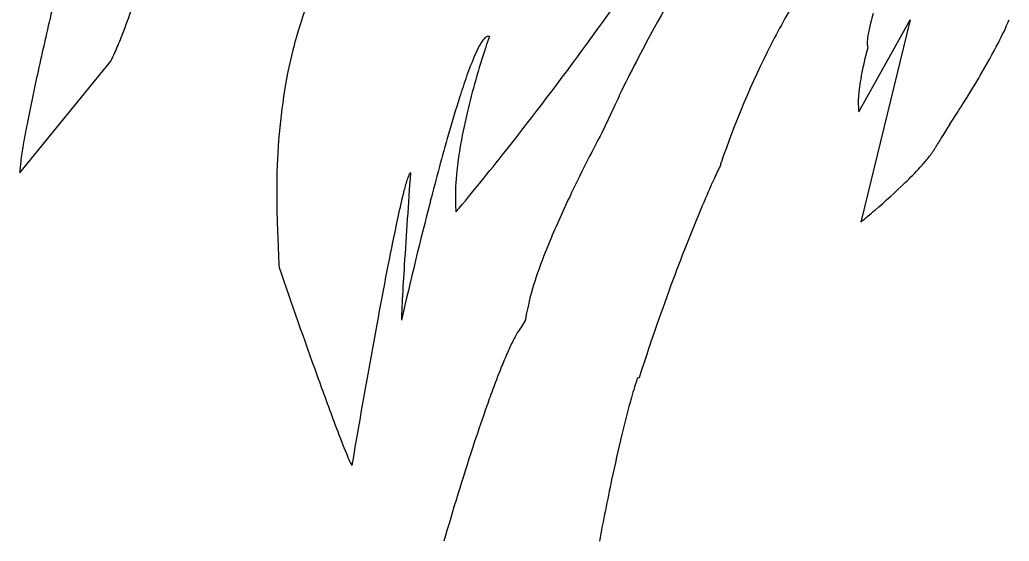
# Model space of a CAD drawing. Extents: x 42133 to 45533, y 41351 to 47951.
# Drawn here: x 42279.09 to 42287.99, y 47616.24 to 47620.93 of the extents above; entities that cross this region are included whole.
import ezdxf

# ---------------------------------------------------------------- set-up
doc = ezdxf.new("R2010")
doc.units = 0
doc.layers.add('P_TRAF_SIGN_SignDetails', color=7, linetype='Continuous')

msp = doc.modelspace()

# ---------------------------------------------------------------- linework, layer by layer
at = {"layer": 'P_TRAF_SIGN_SignDetails'}
for points in [[(42286.6371, 47620.1078), (42287.0997, 47620.9335)], [(42286.6371, 47620.1078), (42287.0997, 47620.9335)], [(42286.6371, 47620.1078), (42287.0997, 47620.9335)], [(42287.0997, 47620.9335), (42286.6556, 47619.1141)], [(42287.0997, 47620.9335), (42286.6556, 47619.1141)], [(42287.0997, 47620.9335), (42286.6556, 47619.1141)], [(42279.0882, 47619.5574), (42279.9074, 47620.5629)], [(42279.0882, 47619.5574), (42279.9074, 47620.5629)], [(42279.0882, 47619.5574), (42279.9074, 47620.5629)], [(42284.4347, 47620.1467), (42284.328, 47619.9246)], [(42284.4347, 47620.1467), (42284.328, 47619.9246)], [(42284.4347, 47620.1467), (42284.328, 47619.9246)], [(42283.6366, 47618.2289), (42283.5982, 47618.169)], [(42283.6366, 47618.2289), (42283.5982, 47618.169)], [(42283.6366, 47618.2289), (42283.5982, 47618.169)], [(42284.6473, 47617.7158), (42284.6605, 47617.7128)], [(42284.6473, 47617.7158), (42284.6605, 47617.7128)], [(42284.6473, 47617.7158), (42284.6605, 47617.7128)]]:
    msp.add_lwpolyline(points, dxfattribs=at)
for centre, radius, start, end in [((42260.7414, 47637.7961), 29.0097, 321.53386, 326.37369), ((42260.7414, 47637.7961), 29.0097, 321.53386, 326.37369), ((42260.7414, 47637.7961), 29.0097, 321.53386, 326.37369), ((42316.571, 47603.4985), 36.2089, 149.74204, 151.34496), ((42316.571, 47603.4985), 36.2089, 149.74204, 151.34496), ((42316.571, 47603.4985), 36.2089, 149.74204, 151.34496), ((42286.6326, 47619.3279), 5.2594, 153.48702, 164.74551), ((42286.6326, 47619.3279), 5.2594, 153.48702, 164.74551), ((42286.6326, 47619.3279), 5.2594, 153.48702, 164.74551), ((42274.6569, 47622.8777), 5.7427, 338.53178, 343.61766), ((42274.6569, 47622.8777), 5.7427, 338.53178, 343.61766), ((42274.6569, 47622.8777), 5.7427, 338.53178, 343.61766), ((42291.1416, 47618.0224), 5.9383, 147.90021, 153.09466), ((42291.1416, 47618.0224), 5.9383, 147.90021, 153.09466), ((42291.1416, 47618.0224), 5.9383, 147.90021, 153.09466), ((42322.8541, 47610.8315), 44.6546, 166.81509, 167.53152), ((42322.8541, 47610.8315), 44.6546, 166.81509, 167.53152), ((42322.8541, 47610.8315), 44.6546, 166.81509, 167.53152), ((42288.8882, 47620.3456), 2.2167, 163.03315, 165.39396), ((42288.8882, 47620.3456), 2.2167, 163.03315, 165.39396), ((42288.8882, 47620.3456), 2.2167, 163.03315, 165.39396), ((42284.9302, 47622.2437), 3.3287, 332.91664, 336.84821), ((42284.9302, 47622.2437), 3.3287, 332.91664, 336.84821), ((42284.9302, 47622.2437), 3.3287, 332.91664, 336.84821), ((42301.7818, 47611.6035), 19.3444, 151.40531, 152.29289), ((42301.7818, 47611.6035), 19.3444, 151.40531, 152.29289), ((42301.7818, 47611.6035), 19.3444, 151.40531, 152.29289), ((42287.8324, 47620.6145), 1.1273, 165.08575, 171.02925), ((42287.8324, 47620.6145), 1.1273, 165.08575, 171.02925), ((42287.8324, 47620.6145), 1.1273, 165.08575, 171.02925), ((42276.7898, 47622.0482), 3.4542, 335.92861, 338.38763), ((42276.7898, 47622.0482), 3.4542, 335.92861, 338.38763), ((42276.7898, 47622.0482), 3.4542, 335.92861, 338.38763), ((42283.6184, 47620.4885), 0.4482, 145.33704, 151.48717), ((42283.6184, 47620.4885), 0.4482, 145.33704, 151.48717), ((42283.6184, 47620.4885), 0.4482, 145.33704, 151.48717), ((42283.3985, 47620.6422), 0.1799, 134.18964, 145.77111), ((42283.3985, 47620.6422), 0.1799, 134.18964, 145.77111), ((42283.3985, 47620.6422), 0.1799, 134.18964, 145.77111), ((42283.314, 47620.7308), 0.0575, 109.93462, 135.36057), ((42283.314, 47620.7308), 0.0575, 109.93462, 135.36057), ((42283.314, 47620.7308), 0.0575, 109.93462, 135.36057), ((42287.4999, 47619.2878), 4.4455, 160.341, 161.623), ((42287.4999, 47619.2878), 4.4455, 160.341, 161.623), ((42287.4999, 47619.2878), 4.4455, 160.341, 161.623), ((42283.3022, 47620.7607), 0.0254, 63.437, 107.7743), ((42283.3022, 47620.7607), 0.0254, 63.437, 107.7743), ((42283.3022, 47620.7607), 0.0254, 63.437, 107.7743), ((42286.9789, 47620.7275), 0.2655, 176.61434, 185.01097), ((42286.9789, 47620.7275), 0.2655, 176.61434, 185.01097), ((42286.9789, 47620.7275), 0.2655, 176.61434, 185.01097), ((42287.2384, 47620.7116), 0.5255, 171.39469, 176.55294), ((42287.2384, 47620.7116), 0.5255, 171.39469, 176.55294), ((42287.2384, 47620.7116), 0.5255, 171.39469, 176.55294), ((42285.3946, 47619.6744), 3.9738, 164.86968, 170.92972), ((42285.3946, 47619.6744), 3.9738, 164.86968, 170.92972), ((42285.3946, 47619.6744), 3.9738, 164.86968, 170.92972), ((42289.8535, 47618.4983), 6.9279, 161.56286, 166.65527), ((42289.8535, 47618.4983), 6.9279, 161.56286, 166.65527), ((42289.8535, 47618.4983), 6.9279, 161.56286, 166.65527), ((42284.2066, 47620.1729), 1.1157, 151.6666, 156.46184), ((42284.2066, 47620.1729), 1.1157, 151.6666, 156.46184), ((42284.2066, 47620.1729), 1.1157, 151.6666, 156.46184), ((42293.3341, 47616.9206), 8.392, 153.16016, 161.03543), ((42293.3341, 47616.9206), 8.392, 153.16016, 161.03543), ((42293.3341, 47616.9206), 8.392, 153.16016, 161.03543), ((42289.4455, 47619.9183), 2.8327, 165.08162, 170.17165), ((42289.4455, 47619.9183), 2.8327, 165.08162, 170.17165), ((42289.4455, 47619.9183), 2.8327, 165.08162, 170.17165), ((42288.576, 47620.1539), 1.9318, 164.08965, 165.19505), ((42288.576, 47620.1539), 1.9318, 164.08965, 165.19505), ((42288.576, 47620.1539), 1.9318, 164.08965, 165.19505), ((42286.8422, 47620.7164), 0.1283, 185.36976, 194.83584), ((42286.8422, 47620.7164), 0.1283, 185.36976, 194.83584), ((42286.8422, 47620.7164), 0.1283, 185.36976, 194.83584), ((42283.1837, 47623.1483), 5.2956, 329.22825, 332.80648), ((42283.1837, 47623.1483), 5.2956, 329.22825, 332.80648), ((42283.1837, 47623.1483), 5.2956, 329.22825, 332.80648), ((42278.4064, 47621.3219), 1.682, 333.17589, 336.05778), ((42278.4064, 47621.3219), 1.682, 333.17589, 336.05778), ((42278.4064, 47621.3219), 1.682, 333.17589, 336.05778), ((42285.9003, 47619.4505), 2.957, 156.73439, 160.72051), ((42285.9003, 47619.4505), 2.957, 156.73439, 160.72051), ((42285.9003, 47619.4505), 2.957, 156.73439, 160.72051), ((42293.0017, 47616.1914), 9.438, 152.1682, 154.21749), ((42293.0017, 47616.1914), 9.438, 152.1682, 154.21749), ((42293.0017, 47616.1914), 9.438, 152.1682, 154.21749), ((42298.7689, 47616.1371), 19.992, 167.47544, 168.85956), ((42298.7689, 47616.1371), 19.992, 167.47544, 168.85956), ((42298.7689, 47616.1371), 19.992, 167.47544, 168.85956), ((42289.0861, 47618.3193), 6.3377, 160.5773, 162.39844), ((42289.0861, 47618.3193), 6.3377, 160.5773, 162.39844), ((42289.0861, 47618.3193), 6.3377, 160.5773, 162.39844), ((42288.4749, 47620.0901), 1.847, 170.28206, 173.27832), ((42288.4749, 47620.0901), 1.847, 170.28206, 173.27832), ((42288.4749, 47620.0901), 1.847, 170.28206, 173.27832), ((42279.0152, 47625.6161), 10.1399, 327.74646, 329.29749), ((42279.0152, 47625.6161), 10.1399, 327.74646, 329.29749), ((42279.0152, 47625.6161), 10.1399, 327.74646, 329.29749), ((42287.1571, 47619.4037), 5.757, 171.03459, 180.03877), ((42287.1571, 47619.4037), 5.757, 171.03459, 180.03877), ((42287.1571, 47619.4037), 5.757, 171.03459, 180.03877), ((42288.605, 47618.3291), 4.5492, 154.37516, 156.45031), ((42288.605, 47618.3291), 4.5492, 154.37516, 156.45031), ((42288.605, 47618.3291), 4.5492, 154.37516, 156.45031), ((42287.9383, 47620.1542), 1.3066, 173.31909, 176.43713), ((42287.9383, 47620.1542), 1.3066, 173.31909, 176.43713), ((42287.9383, 47620.1542), 1.3066, 173.31909, 176.43713), ((42294.8408, 47616.5045), 12.3718, 162.44636, 164.04614), ((42294.8408, 47616.5045), 12.3718, 162.44636, 164.04614), ((42294.8408, 47616.5045), 12.3718, 162.44636, 164.04614), ((42287.3991, 47620.1844), 0.7666, 176.18091, 182.76832), ((42287.3991, 47620.1844), 0.7666, 176.18091, 182.76832), ((42287.3991, 47620.1844), 0.7666, 176.18091, 182.76832), ((42262.4507, 47636.0737), 29.7292, 327.26341, 327.73877), ((42262.4507, 47636.0737), 29.7292, 327.26341, 327.73877), ((42262.4507, 47636.0737), 29.7292, 327.26341, 327.73877), ((42287.1331, 47620.174), 0.5004, 183.05787, 187.6033), ((42287.1331, 47620.174), 0.5004, 183.05787, 187.6033), ((42287.1331, 47620.174), 0.5004, 183.05787, 187.6033), ((42287.9132, 47618.9623), 4.933, 166.69748, 170.5493), ((42287.9132, 47618.9623), 4.933, 166.69748, 170.5493), ((42287.9132, 47618.9623), 4.933, 166.69748, 170.5493), ((42287.1511, 47618.4337), 8.1494, 168.92005, 170.28227), ((42287.1511, 47618.4337), 8.1494, 168.92005, 170.28227), ((42287.1511, 47618.4337), 8.1494, 168.92005, 170.28227), ((42297.5679, 47613.5133), 12.0104, 147.3281, 147.9943), ((42297.5679, 47613.5133), 12.0104, 147.3281, 147.9943), ((42297.5679, 47613.5133), 12.0104, 147.3281, 147.9943), ((42306.2957, 47613.2591), 24.2775, 164.11255, 165.58766), ((42306.2957, 47613.2591), 24.2775, 164.11255, 165.58766), ((42306.2957, 47613.2591), 24.2775, 164.11255, 165.58766), ((42297.8466, 47612.7805), 15.2902, 152.14481, 154.58277), ((42297.8466, 47612.7805), 15.2902, 152.14481, 154.58277), ((42297.8466, 47612.7805), 15.2902, 152.14481, 154.58277), ((42289.9879, 47618.2449), 3.0748, 147.90037, 150.01198), ((42289.9879, 47618.2449), 3.0748, 147.90037, 150.01198), ((42289.9879, 47618.2449), 3.0748, 147.90037, 150.01198), ((42282.4466, 47619.2332), 3.3774, 170.17956, 172.75267), ((42282.4466, 47619.2332), 3.3774, 170.17956, 172.75267), ((42282.4466, 47619.2332), 3.3774, 170.17956, 172.75267), ((42286.4704, 47619.2091), 3.4692, 170.65798, 173.94775), ((42286.4704, 47619.2091), 3.4692, 170.65798, 173.94775), ((42286.4704, 47619.2091), 3.4692, 170.65798, 173.94775), ((42286.6368, 47620.1983), 0.8044, 320.56444, 327.9004), ((42286.6368, 47620.1983), 0.8044, 320.56444, 327.9004), ((42286.6368, 47620.1983), 0.8044, 320.56444, 327.9004), ((42286.892, 47620.0321), 0.5, 328.49896, 329.94992), ((42286.892, 47620.0321), 0.5, 328.49896, 329.94992), ((42286.892, 47620.0321), 0.5, 328.49896, 329.94992), ((42265.2649, 47634.0698), 23.1501, 320.05447, 321.79062), ((42265.2649, 47634.0698), 23.1501, 320.05447, 321.79062), ((42265.2649, 47634.0698), 23.1501, 320.05447, 321.79062), ((42285.875, 47620.8115), 1.7824, 317.53754, 320.89767), ((42285.875, 47620.8115), 1.7824, 317.53754, 320.89767), ((42285.875, 47620.8115), 1.7824, 317.53754, 320.89767), ((42280.1245, 47619.5277), 1.0367, 172.70503, 178.35396), ((42280.1245, 47619.5277), 1.0367, 172.70503, 178.35396), ((42280.1245, 47619.5277), 1.0367, 172.70503, 178.35396), ((42285.148, 47619.3394), 2.1405, 173.68266, 181.24295), ((42285.148, 47619.3394), 2.1405, 173.68266, 181.24295), ((42285.148, 47619.3394), 2.1405, 173.68266, 181.24295), ((42289.3373, 47617.7074), 4.3867, 153.95342, 155.72004), ((42289.3373, 47617.7074), 4.3867, 153.95342, 155.72004), ((42289.3373, 47617.7074), 4.3867, 153.95342, 155.72004), ((42285.3623, 47619.6431), 0.0351, 344.19849, 351.58779), ((42285.3623, 47619.6431), 0.0351, 344.19849, 351.58779), ((42285.3623, 47619.6431), 0.0351, 344.19849, 351.58779), ((42285.3506, 47619.6449), 0.0469, 351.54205, 356.71937), ((42285.3506, 47619.6449), 0.0469, 351.54205, 356.71937), ((42285.3506, 47619.6449), 0.0469, 351.54205, 356.71937), ((42285.3318, 47619.6461), 0.0657, 356.60376, 358.87332), ((42285.3318, 47619.6461), 0.0657, 356.60376, 358.87332), ((42285.3318, 47619.6461), 0.0657, 356.60376, 358.87332), ((42285.2946, 47619.6469), 0.1029, 358.81731, 359.71095), ((42285.2946, 47619.6469), 0.1029, 358.81731, 359.71095), ((42285.2946, 47619.6469), 0.1029, 358.81731, 359.71095), ((42285.2328, 47619.6475), 0.1648, 359.62857, 0.14361), ((42285.2328, 47619.6475), 0.1648, 359.62857, 0.14361), ((42285.2328, 47619.6475), 0.1648, 359.62857, 0.14361), ((42284.7253, 47621.8759), 3.3491, 314.07739, 317.38176), ((42284.7253, 47621.8759), 3.3491, 314.07739, 317.38176), ((42284.7253, 47621.8759), 3.3491, 314.07739, 317.38176), ((42284.4099, 47618.9237), 1.9243, 162.81343, 166.14155), ((42284.4099, 47618.9237), 1.9243, 162.81343, 166.14155), ((42284.4099, 47618.9237), 1.9243, 162.81343, 166.14155), ((42408.5887, 47610.7238), 126.2948, 175.989198, 176.366277), ((42408.5887, 47610.7238), 126.2948, 175.989198, 176.366277), ((42408.5887, 47610.7238), 126.2948, 175.989198, 176.366277), ((42282.9107, 47619.3931), 0.3534, 155.32475, 163.68821), ((42282.9107, 47619.3931), 0.3534, 155.32475, 163.68821), ((42282.9107, 47619.3931), 0.3534, 155.32475, 163.68821), ((42282.6353, 47619.5215), 0.0496, 136.73799, 157.36985), ((42282.6353, 47619.5215), 0.0496, 136.73799, 157.36985), ((42282.6353, 47619.5215), 0.0496, 136.73799, 157.36985), ((42282.6038, 47619.5511), 0.0064, 94.60462, 135.70681), ((42282.6038, 47619.5511), 0.0064, 94.60462, 135.70681), ((42282.6038, 47619.5511), 0.0064, 94.60462, 135.70681), ((42294.8267, 47615.2066), 10.4189, 155.59728, 157.10221), ((42294.8267, 47615.2066), 10.4189, 155.59728, 157.10221), ((42294.8267, 47615.2066), 10.4189, 155.59728, 157.10221), ((42290.0987, 47619.3917), 8.6986, 179.94691, 181.83098), ((42290.0987, 47619.3917), 8.6986, 179.94691, 181.83098), ((42290.0987, 47619.3917), 8.6986, 179.94691, 181.83098), ((42282.6352, 47624.0426), 6.3596, 310.72343, 314.02671), ((42282.6352, 47624.0426), 6.3596, 310.72343, 314.02671), ((42282.6352, 47624.0426), 6.3596, 310.72343, 314.02671), ((42290.0944, 47617.519), 7.7798, 166.12515, 167.92903), ((42290.0944, 47617.519), 7.7798, 166.12515, 167.92903), ((42290.0944, 47617.519), 7.7798, 166.12515, 167.92903), ((42292.2723, 47615.4243), 9.1207, 154.5538, 157.50206), ((42292.2723, 47615.4243), 9.1207, 154.5538, 157.50206), ((42292.2723, 47615.4243), 9.1207, 154.5538, 157.50206), ((42322.8721, 47608.9956), 41.3934, 165.58283, 167.10732), ((42322.8721, 47608.9956), 41.3934, 165.58283, 167.10732), ((42322.8721, 47608.9956), 41.3934, 165.58283, 167.10732), ((42284.4627, 47619.3342), 1.4553, 181.62231, 185.0495), ((42284.4627, 47619.3342), 1.4553, 181.62231, 185.0495), ((42284.4627, 47619.3342), 1.4553, 181.62231, 185.0495), ((42300.3968, 47612.881), 16.455, 157.18913, 159.86265), ((42300.3968, 47612.881), 16.455, 157.18913, 159.86265), ((42300.3968, 47612.881), 16.455, 157.18913, 159.86265), ((42282.6434, 47623.9895), 6.314, 309.45236, 310.98093), ((42282.6434, 47623.9895), 6.314, 309.45236, 310.98093), ((42282.6434, 47623.9895), 6.314, 309.45236, 310.98093), ((42304.4684, 47614.4463), 22.4785, 167.9319, 169.02899), ((42304.4684, 47614.4463), 22.4785, 167.9319, 169.02899), ((42304.4684, 47614.4463), 22.4785, 167.9319, 169.02899), ((42298.482, 47619.6375), 17.0855, 181.75643, 182.42215), ((42298.482, 47619.6375), 17.0855, 181.75643, 182.42215), ((42298.482, 47619.6375), 17.0855, 181.75643, 182.42215), ((42312.6536, 47620.1952), 31.2681, 182.34581, 182.72961), ((42312.6536, 47620.1952), 31.2681, 182.34581, 182.72961), ((42312.6536, 47620.1952), 31.2681, 182.34581, 182.72961), ((42288.4359, 47617.0087), 4.97, 157.45374, 161.06691), ((42288.4359, 47617.0087), 4.97, 157.45374, 161.06691), ((42288.4359, 47617.0087), 4.97, 157.45374, 161.06691), ((42362.9774, 47646.8701), 86.2824, 199.051361, 199.737009), ((42362.9774, 47646.8701), 86.2824, 199.051361, 199.737009), ((42362.9774, 47646.8701), 86.2824, 199.051361, 199.737009), ((42331.8519, 47609.0967), 50.3797, 168.98303, 169.54266), ((42331.8519, 47609.0967), 50.3797, 168.98303, 169.54266), ((42331.8519, 47609.0967), 50.3797, 168.98303, 169.54266), ((42314.1369, 47616.7165), 31.653, 176.35635, 176.91683), ((42314.1369, 47616.7165), 31.653, 176.35635, 176.91683), ((42314.1369, 47616.7165), 31.653, 176.35635, 176.91683), ((42286.2582, 47617.7598), 2.6665, 161.1522, 164.04278), ((42286.2582, 47617.7598), 2.6665, 161.1522, 164.04278), ((42286.2582, 47617.7598), 2.6665, 161.1522, 164.04278), ((42305.7353, 47610.9156), 22.1438, 159.84362, 162.12417), ((42305.7353, 47610.9156), 22.1438, 159.84362, 162.12417), ((42305.7353, 47610.9156), 22.1438, 159.84362, 162.12417), ((42290.206, 47617.996), 7.688, 176.84596, 177.91786), ((42290.206, 47617.996), 7.688, 176.84596, 177.91786), ((42290.206, 47617.996), 7.688, 176.84596, 177.91786), ((42285.0608, 47618.1009), 1.4214, 163.99106, 167.34506), ((42285.0608, 47618.1009), 1.4214, 163.99106, 167.34506), ((42285.0608, 47618.1009), 1.4214, 163.99106, 167.34506), ((42285.2684, 47617.9346), 1.6604, 164.80127, 166.64381), ((42285.2684, 47617.9346), 1.6604, 164.80127, 166.64381), ((42285.2684, 47617.9346), 1.6604, 164.80127, 166.64381), ((42284.179, 47618.2964), 0.5182, 167.07889, 171.84772), ((42284.179, 47618.2964), 0.5182, 167.07889, 171.84772), ((42284.179, 47618.2964), 0.5182, 167.07889, 171.84772), ((42379.4264, 47600.3385), 98.7537, 169.555564, 170.331394), ((42379.4264, 47600.3385), 98.7537, 169.555564, 170.331394), ((42379.4264, 47600.3385), 98.7537, 169.555564, 170.331394), ((42285.249, 47618.1967), 2.727, 178.34885, 179.26887), ((42285.249, 47618.1967), 2.727, 178.34885, 179.26887), ((42285.249, 47618.1967), 2.727, 178.34885, 179.26887), ((42284.276, 47618.1548), 0.6436, 169.31525, 172.75228), ((42284.276, 47618.1548), 0.6436, 169.31525, 172.75228), ((42284.276, 47618.1548), 0.6436, 169.31525, 172.75228), ((42284.6159, 47618.0899), 0.9897, 166.66673, 169.27381), ((42284.6159, 47618.0899), 0.9897, 166.66673, 169.27381), ((42284.6159, 47618.0899), 0.9897, 166.66673, 169.27381), ((42284.0574, 47617.8328), 0.5691, 143.79416, 150.0718), ((42284.0574, 47617.8328), 0.5691, 143.79416, 150.0718), ((42284.0574, 47617.8328), 0.5691, 143.79416, 150.0718), ((42284.1705, 47618.1695), 0.5372, 172.8852, 173.64514), ((42284.1705, 47618.1695), 0.5372, 172.8852, 173.64514), ((42284.1705, 47618.1695), 0.5372, 172.8852, 173.64514), ((42284.5937, 47617.5151), 1.1924, 149.69878, 153.39329), ((42284.5937, 47617.5151), 1.1924, 149.69878, 153.39329), ((42284.5937, 47617.5151), 1.1924, 149.69878, 153.39329), ((42285.66, 47616.9781), 2.3863, 153.33261, 156.27554), ((42285.66, 47616.9781), 2.3863, 153.33261, 156.27554), ((42285.66, 47616.9781), 2.3863, 153.33261, 156.27554), ((42287.4056, 47616.206), 4.295, 156.21522, 158.10758), ((42287.4056, 47616.206), 4.295, 156.21522, 158.10758), ((42287.4056, 47616.206), 4.295, 156.21522, 158.10758), ((42290.1797, 47615.0904), 7.2851, 158.10056, 159.98658), ((42290.1797, 47615.0904), 7.2851, 158.10056, 159.98658), ((42290.1797, 47615.0904), 7.2851, 158.10056, 159.98658), ((42314.6393, 47629.536), 34.9302, 199.75039, 200.52797), ((42314.6393, 47629.536), 34.9302, 199.75039, 200.52797), ((42314.6393, 47629.536), 34.9302, 199.75039, 200.52797), ((42287.3205, 47616.7982), 2.8263, 161.05418, 161.94756), ((42287.3205, 47616.7982), 2.8263, 161.05418, 161.94756), ((42287.3205, 47616.7982), 2.8263, 161.05418, 161.94756), ((42288.923, 47616.2993), 4.5045, 162.22993, 164.66272), ((42288.923, 47616.2993), 4.5045, 162.22993, 164.66272), ((42288.923, 47616.2993), 4.5045, 162.22993, 164.66272), ((42294.3007, 47613.5698), 11.6776, 159.89645, 160.73864), ((42294.3007, 47613.5698), 11.6776, 159.89645, 160.73864), ((42294.3007, 47613.5698), 11.6776, 159.89645, 160.73864), ((42293.3409, 47615.0945), 9.0838, 164.70484, 166.56747), ((42293.3409, 47615.0945), 9.0838, 164.70484, 166.56747), ((42293.3409, 47615.0945), 9.0838, 164.70484, 166.56747), ((42299.5236, 47611.7538), 17.2072, 160.76739, 161.93978), ((42299.5236, 47611.7538), 17.2072, 160.76739, 161.93978), ((42299.5236, 47611.7538), 17.2072, 160.76739, 161.93978), ((42291.2811, 47620.7872), 9.9873, 200.51454, 201.92324), ((42291.2811, 47620.7872), 9.9873, 200.51454, 201.92324), ((42291.2811, 47620.7872), 9.9873, 200.51454, 201.92324), ((42300.4424, 47613.4076), 16.3829, 166.59876, 168.0654), ((42300.4424, 47613.4076), 16.3829, 166.59876, 168.0654), ((42300.4424, 47613.4076), 16.3829, 166.59876, 168.0654), ((42309.0163, 47608.6696), 27.1884, 161.96209, 163.82797), ((42309.0163, 47608.6696), 27.1884, 161.96209, 163.82797), ((42309.0163, 47608.6696), 27.1884, 161.96209, 163.82797), ((42284.7541, 47618.1635), 2.9527, 201.98024, 203.68761), ((42284.7541, 47618.1635), 2.9527, 201.98024, 203.68761), ((42284.7541, 47618.1635), 2.9527, 201.98024, 203.68761), ((42282.7506, 47617.2794), 0.7629, 203.34005, 207.75861), ((42282.7506, 47617.2794), 0.7629, 203.34005, 207.75861), ((42282.7506, 47617.2794), 0.7629, 203.34005, 207.75861), ((42311.1301, 47611.1601), 27.3043, 168.08889, 169.27142), ((42311.1301, 47611.1601), 27.3043, 168.08889, 169.27142), ((42311.1301, 47611.1601), 27.3043, 168.08889, 169.27142)]:
    msp.add_arc(centre, radius, start, end, dxfattribs=at)

doc.saveas('drawing.dxf')
